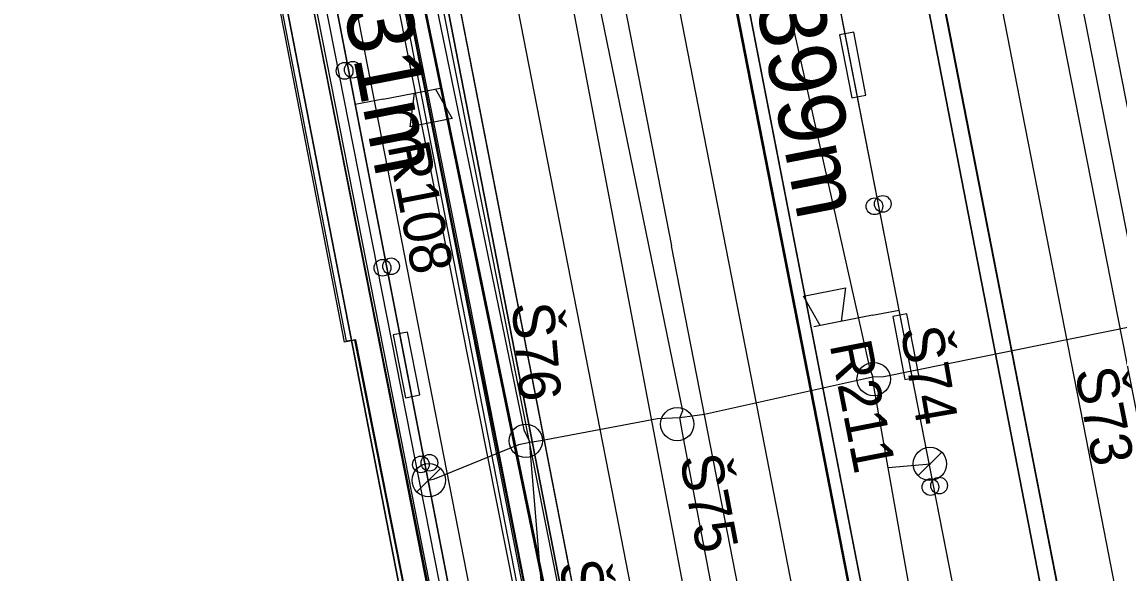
# Model space of a CAD drawing. Extents: x -545736 to -544888, y -1122892 to -1119128.
# Drawn here: x -545223.11 to -545190.24, y -1121854.55 to -1121838.04 of the extents above; entities that cross this region are included whole.
import ezdxf

# ---------------------------------------------------------------- set-up
doc = ezdxf.new("R2010")
doc.units = 0
for name, color, linetype in [('osvětlené plochy-hodnota-obrys', 7, 'Continuous'), ('Podbarveni_Nastupiste', 7, 'Continuous'), ('Podbarveni_Zastreseni_Pozemni', 7, 'Continuous'), ('Vrstva 1 - Koleje', 7, 'Continuous'), ('Vrstva 14_zastreseni a nastupiste', 7, 'Continuous'), ('Vrstva 16_plochy', 7, 'Continuous'), ('Vrstva 17', 7, 'Continuous'), ('Vrstva 23', 7, 'Continuous'), ('Vrstva 29 - sdelzar', 7, 'Continuous'), ('Vrstva 31', 7, 'Continuous'), ('Vrstva 33 - prvky sdelzar', 7, 'Continuous'), ('Vrstva 35', 7, 'Continuous'), ('Vrstva 4 - Teren - stezky - prechody - plochy', 7, 'Continuous'), ('Vrstva 43', 7, 'Continuous'), ('Vrstva 44', 7, 'Continuous')]:
    doc.layers.add(name, color=color, linetype=linetype)

msp = doc.modelspace()

# ---------------------------------------------------------------- linework, layer by layer
at = {"layer": 'osvětlené plochy-hodnota-obrys'}
msp.add_lwpolyline([(-545199.162, -1121901.526), (-545277.859, -1121498.851)], dxfattribs=at)
at = {"layer": 'Podbarveni_Nastupiste'}
for points in [[(-545231.744, -1121683.481), (-545229.824, -1121693.33), (-545229.072, -1121697.208), (-545226.009, -1121712.918), (-545224.101, -1121722.713), (-545222.186, -1121732.529), (-545220.281, -1121742.278), (-545218.37, -1121752.08), (-545216.462, -1121761.85), (-545214.551, -1121771.671), (-545213.794, -1121775.543), (-545213.03, -1121779.5), (-545212.661, -1121781.385), (-545211.509, -1121787.31), (-545210.352, -1121793.242), (-545209.981, -1121795.167), (-545208.837, -1121801.034), (-545206.928, -1121810.852), (-545205.021, -1121820.613), (-545203.103, -1121830.424), (-545201.195, -1121840.212), (-545199.282, -1121850), (-545197.377, -1121859.789)], [(-545190.988, -1121860.587), (-545192.9, -1121850.796), (-545194.81, -1121840.993), (-545196.717, -1121831.222), (-545198.615, -1121821.463), (-545200.533, -1121811.621), (-545202.435, -1121801.875), (-545204.344, -1121792.082), (-545206.26, -1121782.236), (-545208.18, -1121772.428), (-545210.082, -1121762.638), (-545211.995, -1121752.846), (-545213.905, -1121743.053), (-545215.811, -1121733.263), (-545217.714, -1121723.49), (-545219.624, -1121713.707), (-545221.539, -1121703.888), (-545223.443, -1121694.09), (-545224.969, -1121686.265)], [(-545187.251, -1121954.256), (-545197.191, -1121903.223), (-545206.675, -1121854.601), (-545216.326, -1121805.1), (-545225.795, -1121756.548), (-545231.585, -1121726.856)], [(-545224.924, -1121787.43), (-545221.36, -1121805.783), (-545221.259, -1121806.301), (-545211.715, -1121855.445), (-545211.684, -1121855.607), (-545203.518, -1121897.654)]]:
    msp.add_lwpolyline(points, dxfattribs=at)
at = {"layer": 'Podbarveni_Zastreseni_Pozemni'}
for points in [[(-545172.502, -1121958.474), (-545182.02, -1121909.437), (-545191.561, -1121860.282), (-545201.087, -1121811.207), (-545210.593, -1121762.23), (-545220.155, -1121712.971)], [(-545187.955, -1121952.531), (-545197.581, -1121903.153), (-545207.045, -1121854.61), (-545216.686, -1121805.155), (-545226.175, -1121756.48), (-545231.934, -1121726.937)], [(-545215.86, -1121763.078), (-545206.277, -1121812.251), (-545196.709, -1121861.35), (-545187.145, -1121910.427), (-545177.587, -1121959.472)], [(-545224.924, -1121787.43), (-545221.36, -1121805.783), (-545221.259, -1121806.301), (-545211.715, -1121855.445), (-545211.684, -1121855.607), (-545203.518, -1121897.654)]]:
    msp.add_lwpolyline(points, dxfattribs=at)
at = {"layer": 'Vrstva 1 - Koleje'}
for points in [[(-545233.848, -1121681.554), (-545231.483, -1121693.695), (-545230.717, -1121697.634), (-545229.575, -1121703.488), (-545227.679, -1121713.214), (-545226.781, -1121717.826), (-545225.755, -1121723.095), (-545223.844, -1121732.896), (-545221.936, -1121742.699), (-545220.047, -1121752.363), (-545218.136, -1121762.167), (-545216.206, -1121772.05), (-545214.706, -1121779.748), (-545213.171, -1121787.633), (-545211.629, -1121795.541), (-545210.504, -1121801.308), (-545208.582, -1121811.169), (-545206.666, -1121820.989), (-545204.756, -1121830.789), (-545202.85, -1121840.577), (-545200.945, -1121850.344), (-545199.048, -1121860.1)], [(-545223.305, -1121685.999), (-545221.784, -1121693.786), (-545219.807, -1121703.933), (-545217.963, -1121713.399), (-545216.049, -1121723.207), (-545214.151, -1121732.945), (-545212.247, -1121742.719), (-545210.325, -1121752.584), (-545208.439, -1121762.262), (-545206.519, -1121772.114), (-545204.606, -1121781.929), (-545202.699, -1121791.711), (-545200.792, -1121801.491), (-545198.893, -1121811.238), (-545196.998, -1121820.96), (-545195.061, -1121830.898), (-545193.152, -1121840.702), (-545191.231, -1121850.558), (-545189.315, -1121860.384)], [(-545230.326, -1121724.427), (-545229.979, -1121726.206), (-545228.374, -1121734.441), (-545226.474, -1121744.198), (-545224.579, -1121753.948), (-545222.66, -1121763.756), (-545220.843, -1121773.054), (-545218.829, -1121783.394), (-545216.936, -1121793.11), (-545215.015, -1121802.972), (-545213.112, -1121812.732), (-545211.192, -1121822.586), (-545209.281, -1121832.389), (-545207.364, -1121842.223), (-545205.454, -1121852.03), (-545203.463, -1121862.249), (-545201.64, -1121871.595), (-545199.732, -1121881.388), (-545197.825, -1121891.185), (-545195.911, -1121901.003), (-545194.004, -1121910.796), (-545192.091, -1121920.608), (-545190.577, -1121928.351), (-545188.26, -1121940.241)]]:
    msp.add_lwpolyline(points, dxfattribs=at)
at = {"layer": 'Vrstva 14_zastreseni a nastupiste'}
for points in [[(-545197.404, -1121859.79), (-545199.309, -1121850.001), (-545201.222, -1121840.213), (-545203.13, -1121830.425), (-545205.048, -1121820.614), (-545206.955, -1121810.853), (-545208.864, -1121801.035), (-545210.008, -1121795.168), (-545210.379, -1121793.243), (-545211.536, -1121787.311), (-545212.688, -1121781.386), (-545213.057, -1121779.501), (-545213.821, -1121775.544), (-545214.578, -1121771.672), (-545216.489, -1121761.851), (-545218.397, -1121752.081), (-545220.308, -1121742.279), (-545222.213, -1121732.53), (-545224.128, -1121722.714), (-545226.036, -1121712.919), (-545229.099, -1121697.209), (-545229.851, -1121693.331), (-545231.771, -1121683.482)], [(-545197.377, -1121859.789), (-545199.282, -1121850), (-545201.195, -1121840.212), (-545203.103, -1121830.424), (-545205.021, -1121820.613), (-545206.928, -1121810.852), (-545208.837, -1121801.034), (-545209.981, -1121795.167), (-545210.352, -1121793.242), (-545211.509, -1121787.31), (-545212.661, -1121781.385), (-545213.03, -1121779.5), (-545213.794, -1121775.543), (-545214.551, -1121771.671), (-545216.462, -1121761.85), (-545218.37, -1121752.08), (-545220.281, -1121742.278), (-545222.186, -1121732.529), (-545224.101, -1121722.713), (-545226.009, -1121712.918), (-545229.072, -1121697.208), (-545229.824, -1121693.33), (-545231.744, -1121683.481)], [(-545190.988, -1121860.587), (-545192.9, -1121850.796), (-545194.81, -1121840.993), (-545196.717, -1121831.222), (-545198.615, -1121821.463), (-545200.533, -1121811.621), (-545202.435, -1121801.875), (-545204.344, -1121792.082), (-545206.26, -1121782.236), (-545208.18, -1121772.428), (-545210.082, -1121762.638), (-545211.995, -1121752.846), (-545213.905, -1121743.053), (-545215.811, -1121733.263), (-545217.714, -1121723.49), (-545219.624, -1121713.707), (-545221.539, -1121703.888), (-545223.443, -1121694.09), (-545224.969, -1121686.265)], [(-545190.971, -1121860.577), (-545192.883, -1121850.786), (-545194.793, -1121840.983), (-545196.7, -1121831.212), (-545198.598, -1121821.453), (-545200.516, -1121811.611), (-545202.418, -1121801.865), (-545204.327, -1121792.072), (-545206.243, -1121782.226), (-545208.163, -1121772.418), (-545210.065, -1121762.628), (-545211.978, -1121752.836), (-545213.888, -1121743.043), (-545215.794, -1121733.253), (-545217.697, -1121723.48), (-545219.607, -1121713.697), (-545221.522, -1121703.878), (-545223.426, -1121694.08), (-545224.952, -1121686.255)], [(-545235.481, -1121708.743), (-545240.947, -1121709.822), (-545239.006, -1121719.972), (-545238.05, -1121719.845), (-545230.816, -1121757.091), (-545221.26, -1121806.301), (-545211.684, -1121855.607), (-545203.518, -1121897.654)], [(-545203.518, -1121897.654), (-545211.715, -1121855.445), (-545221.36, -1121805.783), (-545230.843, -1121756.957), (-545238.05, -1121719.845), (-545239.006, -1121719.972), (-545240.947, -1121709.822), (-545235.472, -1121708.744)], [(-545187.955, -1121952.531), (-545197.617, -1121902.959), (-545207.134, -1121854.134), (-545216.759, -1121804.75), (-545226.215, -1121756.237), (-545235.472, -1121708.744), (-545235.481, -1121708.743), (-545226.175, -1121756.48), (-545216.686, -1121805.155), (-545207.045, -1121854.61), (-545197.581, -1121903.153), (-545187.955, -1121952.532)], [(-545220.155, -1121712.97), (-545210.593, -1121762.23), (-545201.087, -1121811.207), (-545191.561, -1121860.282), (-545182.02, -1121909.437), (-545172.502, -1121958.474)], [(-545172.493, -1121958.475), (-545182.084, -1121909.06), (-545191.627, -1121859.89), (-545201.169, -1121810.727), (-545210.679, -1121761.73), (-545220.143, -1121712.969)], [(-545177.587, -1121959.475), (-545187.231, -1121909.997), (-545196.795, -1121860.929), (-545206.373, -1121811.793), (-545215.93, -1121762.758), (-545225.432, -1121714.011)], [(-545225.423, -1121714.009), (-545215.86, -1121763.078), (-545206.277, -1121812.251), (-545196.709, -1121861.35), (-545187.145, -1121910.427), (-545177.587, -1121959.472)], [(-545190.303, -1121938.581), (-545192.214, -1121928.77), (-545194.125, -1121918.966), (-545196.031, -1121909.189), (-545197.942, -1121899.363), (-545199.857, -1121889.557), (-545201.763, -1121879.791), (-545203.702, -1121869.853), (-545205.6, -1121860.114), (-545207.522, -1121850.259), (-545209.418, -1121840.525), (-545211.324, -1121830.765), (-545213.239, -1121820.945), (-545215.147, -1121811.118), (-545217.071, -1121801.296), (-545218.983, -1121791.496), (-545220.884, -1121781.736), (-545222.038, -1121775.828), (-545223.949, -1121766.01), (-545225.858, -1121756.223), (-545227.768, -1121746.427), (-545229.681, -1121736.644), (-545231.585, -1121726.856), (-545232.882, -1121727.101)], [(-545190.297, -1121938.595), (-545192.208, -1121928.784), (-545194.119, -1121918.98), (-545196.025, -1121909.203), (-545197.936, -1121899.377), (-545199.851, -1121889.571), (-545201.757, -1121879.805), (-545203.696, -1121869.867), (-545205.594, -1121860.128), (-545207.516, -1121850.273), (-545209.412, -1121840.539), (-545211.318, -1121830.779), (-545213.233, -1121820.959), (-545215.141, -1121811.132), (-545217.065, -1121801.31), (-545218.977, -1121791.51), (-545220.878, -1121781.75), (-545222.032, -1121775.842), (-545223.943, -1121766.024), (-545225.852, -1121756.237), (-545227.762, -1121746.441), (-545229.675, -1121736.658), (-545231.579, -1121726.87), (-545232.876, -1121727.115)]]:
    msp.add_lwpolyline(points, dxfattribs=at)
for centre in [(-545213.445, -1121839.508), (-545213.201, -1121839.475), (-545197.571, -1121843.567), (-545197.322, -1121843.495), (-545212.311, -1121845.409), (-545212.055, -1121845.364), (-545211.159, -1121851.298), (-545210.907, -1121851.252), (-545195.892, -1121851.978), (-545195.634, -1121851.933)]:
    msp.add_circle(centre, 0.25, dxfattribs=at)
at = {"layer": 'Vrstva 16_plochy'}
for points in [[(-545197.377, -1121859.789), (-545199.282, -1121850), (-545201.195, -1121840.212), (-545203.103, -1121830.424), (-545205.021, -1121820.613), (-545206.928, -1121810.852), (-545208.837, -1121801.034), (-545209.981, -1121795.167), (-545210.352, -1121793.242), (-545211.509, -1121787.31), (-545212.661, -1121781.385), (-545213.03, -1121779.5), (-545213.794, -1121775.543), (-545214.551, -1121771.671), (-545216.462, -1121761.85), (-545218.37, -1121752.08), (-545220.281, -1121742.278), (-545222.186, -1121732.529), (-545224.101, -1121722.713), (-545226.009, -1121712.918), (-545229.072, -1121697.208), (-545229.824, -1121693.33), (-545231.744, -1121683.481)], [(-545190.988, -1121860.587), (-545192.9, -1121850.796), (-545194.81, -1121840.993), (-545196.717, -1121831.222), (-545198.615, -1121821.463), (-545200.533, -1121811.621), (-545202.435, -1121801.875), (-545204.344, -1121792.082), (-545206.26, -1121782.236), (-545208.18, -1121772.428), (-545210.082, -1121762.638), (-545211.995, -1121752.846), (-545213.905, -1121743.053), (-545215.811, -1121733.263), (-545217.714, -1121723.49), (-545219.624, -1121713.707), (-545221.539, -1121703.888), (-545223.443, -1121694.09), (-545224.969, -1121686.265)], [(-545190.303, -1121938.581), (-545192.214, -1121928.77), (-545194.125, -1121918.966), (-545196.031, -1121909.189), (-545197.942, -1121899.363), (-545199.857, -1121889.557), (-545201.763, -1121879.791), (-545203.702, -1121869.853), (-545205.6, -1121860.114), (-545207.522, -1121850.259), (-545209.418, -1121840.525), (-545211.324, -1121830.765), (-545213.239, -1121820.945), (-545215.147, -1121811.118), (-545217.071, -1121801.296), (-545218.983, -1121791.496), (-545220.884, -1121781.736), (-545222.038, -1121775.828), (-545223.949, -1121766.01), (-545225.858, -1121756.223), (-545227.768, -1121746.427), (-545229.681, -1121736.644), (-545231.585, -1121726.856), (-545232.882, -1121727.101)], [(-545203.547, -1121897.593), (-545206.753, -1121881.158), (-545211.097, -1121859.343), (-545210.813, -1121859.226), (-545213.111, -1121847.564), (-545213.392, -1121847.604), (-545218.662, -1121820.44), (-545218.477, -1121820.346), (-545219.984, -1121812.223), (-545220.26, -1121812.204), (-545225.709, -1121784.688), (-545225.426, -1121784.6), (-545227.01, -1121776.395), (-545227.341, -1121776.465), (-545232.574, -1121749.266), (-545232.267, -1121749.247), (-545234.505, -1121737.659), (-545234.868, -1121737.77), (-545236.84, -1121727.819)]]:
    msp.add_lwpolyline(points, dxfattribs=at)
at = {"layer": 'Vrstva 17'}
for points in [[(-545211.981, -1121835.322), (-545209.094, -1121849.982), (-545205.844, -1121866.54), (-545202.521, -1121883.463), (-545199.967, -1121896.513)], [(-545202.658, -1121897.001), (-545205.185, -1121884.018), (-545208.507, -1121867.059), (-545211.74, -1121850.578), (-545214.643, -1121835.867)]]:
    msp.add_lwpolyline(points, dxfattribs=at)
at = {"layer": 'Vrstva 23'}
for points in [[(-545204.006, -1121895.32), (-545211.097, -1121859.276), (-545210.828, -1121859.191), (-545213.136, -1121847.58), (-545213.447, -1121847.636), (-545218.7, -1121820.501), (-545218.434, -1121820.401), (-545220.002, -1121812.223), (-545220.322, -1121812.224), (-545225.746, -1121784.731), (-545225.44, -1121784.622), (-545227.044, -1121776.44), (-545227.334, -1121776.447), (-545232.615, -1121749.298), (-545232.32, -1121749.236), (-545234.53, -1121737.665), (-545234.868, -1121737.675), (-545238.332, -1121720.513)], [(-545199.677, -1121897.734), (-545203.003, -1121880.71), (-545207.766, -1121856.41), (-545212.031, -1121834.939), (-545213.292, -1121830.234), (-545213.438, -1121829.511)], [(-545199.948, -1121897.799), (-545203.323, -1121880.782), (-545208.084, -1121856.453), (-545212.345, -1121835.011), (-545213.62, -1121830.305), (-545213.79, -1121829.576)], [(-545202.465, -1121898.287), (-545205.461, -1121883.102), (-545208.707, -1121866.502), (-545212.06, -1121849.393), (-545214.747, -1121835.776), (-545214.992, -1121834.631)], [(-545203.42, -1121898.542), (-545205.691, -1121881.632), (-545210.527, -1121856.991), (-545214.967, -1121834.655)], [(-545205.348, -1121881.584), (-545210.179, -1121856.968), (-545214.601, -1121834.57)], [(-545199.346, -1121899.187), (-545199.695, -1121897.734), (-545199.941, -1121896.541), (-545202.349, -1121883.971), (-545205.94, -1121865.609), (-545209.997, -1121844.945), (-545211.94, -1121835.191)]]:
    msp.add_lwpolyline(points, dxfattribs=at)
at = {"layer": 'Vrstva 29 - sdelzar'}
for p, q in [((-545212.29, -1121840.36), (-545213.13, -1121840.52)), ((-545197.63, -1121846.83), (-545196.83, -1121846.68))]:
    msp.add_line(p, q, dxfattribs=at)
for points in [[(-545238.22, -1121711.14), (-545234.93, -1121728.12), (-545231.3, -1121746.83), (-545227.7, -1121765.38), (-545223.97, -1121784.59), (-545220.37, -1121803.18), (-545216.73, -1121821.93), (-545213.13, -1121840.52), (-545209.71, -1121858.15), (-545206.26, -1121875.91), (-545203.14, -1121892.01), (-545203.04, -1121892.5), (-545200.17, -1121907.31), (-545196.87, -1121924.33), (-545191.66, -1121951.2)], [(-545175.14, -1121957.03), (-545175.16, -1121957.08), (-545175.8, -1121953.82), (-545180.1, -1121931.95), (-545183.87, -1121912.75), (-545187.07, -1121896.48), (-545189.31, -1121885.11), (-545190.22, -1121880.47), (-545193.48, -1121863.77), (-545196.83, -1121846.68), (-545200.14, -1121829.74), (-545203.5, -1121812.59), (-545203.57, -1121812.21), (-545207.18, -1121793.54), (-545209.33, -1121782.4), (-545210.67, -1121775.43), (-545213.88, -1121758.72), (-545214.01, -1121758.07), (-545217.14, -1121741.79), (-545220.4, -1121724.8), (-545222.23, -1121715.29), (-545222.21, -1121715.31)], [(-545191.66, -1121951.2), (-545193.35, -1121942.51), (-545235.14, -1121727)], [(-545190.87, -1121877.13), (-545202.38, -1121818.31), (-545210.85, -1121774.49), (-545217.14, -1121741.79)], [(-545225.37, -1121777.4), (-545216.94, -1121820.87), (-545205.32, -1121880.79), (-545201.375, -1121901.125), (-545191.66, -1121951.2), (-545194.13, -1121951.65), (-545195.7, -1121951.95), (-545197.13, -1121952.16)]]:
    msp.add_lwpolyline(points, dxfattribs=at)
at = {"layer": 'Vrstva 31'}
for points in [[(-545167.8, -1121768.56), (-545182.27, -1121771.39), (-545196.19, -1121774), (-545210.17, -1121776.63), (-545223.05, -1121779.38), (-545201.82, -1121882.5), (-545197.48, -1121905.04), (-545195.72, -1121914.53), (-545195.79, -1121915.03), (-545194.56, -1121922.72)], [(-545201.82, -1121882.5), (-545223.05, -1121779.38)], [(-545223.05, -1121779.38), (-545201.93, -1121881.72), (-545206.59, -1121882.55)]]:
    msp.add_lwpolyline(points, dxfattribs=at)
at = {"layer": 'Vrstva 33 - prvky sdelzar'}
for p, q in [((-545212.29, -1121840.36), (-545210.531, -1121840.019)), ((-545197.63, -1121846.83), (-545199.389, -1121847.174))]:
    msp.add_line(p, q, dxfattribs=at)
for points in [[(-545198.193, -1121838.351), (-545198.617, -1121838.433), (-545198.252, -1121840.315), (-545197.827, -1121840.233)], [(-545196.656, -1121848.753), (-545196.232, -1121848.671), (-545196.597, -1121846.789), (-545197.022, -1121846.871)], [(-545211.565, -1121847.336), (-545211.99, -1121847.419), (-545211.622, -1121849.301), (-545211.197, -1121849.218)]]:
    msp.add_lwpolyline(points, close=True, dxfattribs=at)
for points in [[(-545210.719, -1121840.055), (-545210.222, -1121840.937), (-545211.479, -1121841.181), (-545211.348, -1121840.177)], [(-545199.2, -1121847.137), (-545199.699, -1121846.256), (-545198.442, -1121846.011), (-545198.572, -1121847.014)]]:
    msp.add_lwpolyline(points, dxfattribs=at)
at = {"layer": 'Vrstva 35'}
msp.add_lwpolyline([(-545206.402, -1121859.002), (-545206.387, -1121858.252), (-545212.45, -1121827.803), (-545215.976, -1121809.464), (-545216.925, -1121805.451)], dxfattribs=at)
at = {"layer": 'Vrstva 4 - Teren - stezky - prechody - plochy'}
for points in [[(-545157.45, -1122022.175), (-545154.783, -1122021.634), (-545154.868, -1122020.873), (-545158.409, -1122002.766), (-545161.985, -1121984.181), (-545167.947, -1121953.502), (-545173.012, -1121927.482), (-545183.259, -1121874.859), (-545192.216, -1121829.241), (-545202.384, -1121776.657), (-545211.092, -1121732.141), (-545220.696, -1121682.724), (-545230.205, -1121633.983), (-545237.607, -1121595.717), (-545239.248, -1121596.014)], [(-545157.45, -1122022.175), (-545157.217, -1122021.677), (-545160.795, -1122002.888), (-545164.002, -1121984.847), (-545169.404, -1121955.723), (-545174.573, -1121927.833), (-545184.757, -1121874.943), (-545193.65, -1121829.68), (-545203.839, -1121777.07), (-545212.63, -1121732.332), (-545221.738, -1121685.421), (-545231.797, -1121634.381), (-545239.248, -1121596.014)], [(-545231.771, -1121683.482), (-545229.851, -1121693.331), (-545229.099, -1121697.209), (-545226.036, -1121712.919), (-545224.128, -1121722.714), (-545222.213, -1121732.53), (-545220.308, -1121742.279), (-545218.397, -1121752.081), (-545216.489, -1121761.851), (-545214.578, -1121771.672), (-545213.821, -1121775.544), (-545213.057, -1121779.501), (-545211.536, -1121787.311), (-545210.379, -1121793.243), (-545210.008, -1121795.168), (-545208.864, -1121801.035), (-545206.955, -1121810.853), (-545205.048, -1121820.614), (-545203.13, -1121830.425), (-545201.222, -1121840.213), (-545199.309, -1121850.001), (-545197.404, -1121859.79)], [(-545190.971, -1121860.577), (-545192.883, -1121850.786), (-545194.793, -1121840.983), (-545196.7, -1121831.212), (-545198.598, -1121821.453), (-545200.516, -1121811.611), (-545202.418, -1121801.865), (-545204.327, -1121792.072), (-545206.243, -1121782.226), (-545208.163, -1121772.418), (-545210.065, -1121762.628), (-545211.978, -1121752.836), (-545213.888, -1121743.043), (-545215.794, -1121733.253), (-545217.697, -1121723.48), (-545219.607, -1121713.697), (-545221.522, -1121703.878), (-545223.426, -1121694.08), (-545224.952, -1121686.255)], [(-545205.594, -1121860.128), (-545207.516, -1121850.273), (-545209.412, -1121840.539), (-545211.318, -1121830.779), (-545213.233, -1121820.959), (-545215.141, -1121811.132), (-545217.065, -1121801.31), (-545218.977, -1121791.51), (-545220.878, -1121781.75), (-545222.032, -1121775.842), (-545223.943, -1121766.024), (-545225.852, -1121756.237), (-545227.762, -1121746.441), (-545229.675, -1121736.658), (-545231.579, -1121726.87), (-545232.876, -1121727.115), (-545237.056, -1121705.49), (-545240.121, -1121689.95)], [(-545231.44, -1121701.484), (-545232.286, -1121701.618), (-545230.088, -1121716.152), (-545228.038, -1121727.844), (-545220.949, -1121764.49), (-545212.911, -1121805.524), (-545206.635, -1121837.447), (-545200.392, -1121870.233)], [(-545231.44, -1121701.484), (-545226.159, -1121728.902), (-545219.293, -1121764.433), (-545211.332, -1121805.41), (-545203.649, -1121844.746)], [(-545168.578, -1122024.344), (-545174.628, -1121993.69), (-545179.747, -1121967.537), (-545186.346, -1121933.692), (-545192.541, -1121901.817), (-545198.719, -1121870.005), (-545203.649, -1121844.746)]]:
    msp.add_lwpolyline(points, dxfattribs=at)
at = {"layer": 'Vrstva 43'}
for p, q in [((-545196.262, -1121851.635), (-545195.557, -1121850.931)), ((-545211.279, -1121852.126), (-545210.574, -1121851.422))]:
    msp.add_line(p, q, dxfattribs=at)
msp.add_lwpolyline([(-545221.64, -1121793.845), (-545216.677, -1121819.304), (-545215.137, -1121827.201), (-545204.798, -1121880.11), (-545202.406, -1121892.353), (-545195.991, -1121925.439), (-545195.251, -1121929.242), (-545194.988, -1121930.593), (-545190.551, -1121953.388)], dxfattribs=at)
for centre, radius in [((-545197.594, -1121848.743), 0.5), ((-545203.481, -1121850.093), 0.5), ((-545208.018, -1121850.593), 0.5), ((-545195.909, -1121851.284), 0.498), ((-545210.926, -1121851.775), 0.498)]:
    msp.add_circle(centre, radius, dxfattribs=at)
at = {"layer": 'Vrstva 44'}
for points in [[(-545198.638, -1121800.39), (-545189.536, -1121846.787), (-545189.41, -1121847.096)], [(-545205.474, -1121802.211), (-545205.449, -1121802.22), (-545207.349, -1121802.659), (-545207.209, -1121803.673), (-545207.16, -1121803.964), (-545207.099, -1121804.273), (-545204.595, -1121816.491), (-545204.483, -1121816.761), (-545204.17, -1121816.852), (-545203.934, -1121816.983), (-545203.862, -1121817.211), (-545203.717, -1121817.602), (-545203.36, -1121820.563), (-545203.318, -1121820.84), (-545203.21, -1121821.179), (-545200.914, -1121834.168), (-545200.798, -1121834.683), (-545197.706, -1121848.444), (-545197.62, -1121848.679)], [(-545215.901, -1121810.469), (-545215.912, -1121810.596), (-545215.836, -1121810.812), (-545215.517, -1121812.96), (-545215.505, -1121813.035), (-545215.407, -1121813.263), (-545214.247, -1121820.364), (-545208.074, -1121850.261), (-545207.892, -1121850.634)], [(-545208.181, -1121826.031), (-545203.321, -1121849.696), (-545203.405, -1121849.895)], [(-545207.892, -1121850.634), (-545207.571, -1121850.58), (-545204.071, -1121849.923), (-545203.405, -1121849.895), (-545202.665, -1121849.794), (-545197.904, -1121848.739), (-545197.62, -1121848.679), (-545197.292, -1121848.661), (-545189.731, -1121847.137)], [(-545191.234, -1121883.022), (-545191.172, -1121882.773), (-545191.193, -1121882.524), (-545192.483, -1121876.856), (-545192.543, -1121876.591), (-545193.657, -1121870.667), (-545193.714, -1121870.383), (-545193.75, -1121870.099), (-545194.118, -1121868.463), (-545194.206, -1121868.074), (-545197.144, -1121851.511), (-545197.163, -1121851.401), (-545197.577, -1121849.015), (-545197.62, -1121848.679)], [(-545200.089, -1121867.42), (-545203.321, -1121850.353), (-545203.405, -1121849.895)], [(-545210.927, -1121851.774), (-545210.755, -1121851.727), (-545208.222, -1121850.699), (-545207.892, -1121850.634)], [(-545203.107, -1121891.596), (-545203.139, -1121891.653), (-545203.036, -1121891.31), (-545202.398, -1121891.314), (-545200.464, -1121890.638), (-545200.339, -1121890.722), (-545200.35, -1121890.59), (-545200.381, -1121890.43), (-545202.53, -1121879.545), (-545202.515, -1121879.44), (-545202.597, -1121879.287), (-545204.855, -1121867.622), (-545204.946, -1121867.43), (-545204.948, -1121867.3), (-545206.671, -1121858.488), (-545206.663, -1121858.388), (-545206.739, -1121858.158), (-545207.446, -1121856.105), (-545207.876, -1121850.944), (-545207.892, -1121850.634)], [(-545195.91, -1121851.283), (-545195.889, -1121851.288), (-545197.163, -1121851.401)]]:
    msp.add_lwpolyline(points, dxfattribs=at)

# ---------------------------------------------------------------- texts
at = {"layer": 'Vrstva 14_zastreseni a nastupiste'}
for s, rotation, p in [('nást. č.1   231m', 280.9878, (-545216.113, -1121824.072)), ('nást. č.2   399m', 281.0305, (-545203.488, -1121825.363))]:
    msp.add_text(s, height=2, rotation=rotation, dxfattribs=at).set_placement(p)
at = {"layer": 'Vrstva 33 - prvky sdelzar'}
for s, rotation, p in [('R108', 280.9763, (-545212.164, -1121841.747)), ('R211', 281.0679, (-545198.918, -1121847.705))]:
    msp.add_text(s, height=1.25, rotation=rotation, dxfattribs=at).set_placement(p)
at = {"layer": 'Vrstva 43'}
for s, rotation, p in [('Š76', 274.7627, (-545208.437, -1121846.483)), ('Š74', 279.8435, (-545196.797, -1121847.253)), ('Š73', 281.1371, (-545191.579, -1121848.499)), ('Š75', 280.7232, (-545203.414, -1121851.098)), ('Š79', 281.0281, (-545207.039, -1121854.273))]:
    msp.add_text(s, height=1.25, rotation=rotation, dxfattribs=at).set_placement(p)

doc.saveas('drawing.dxf')
